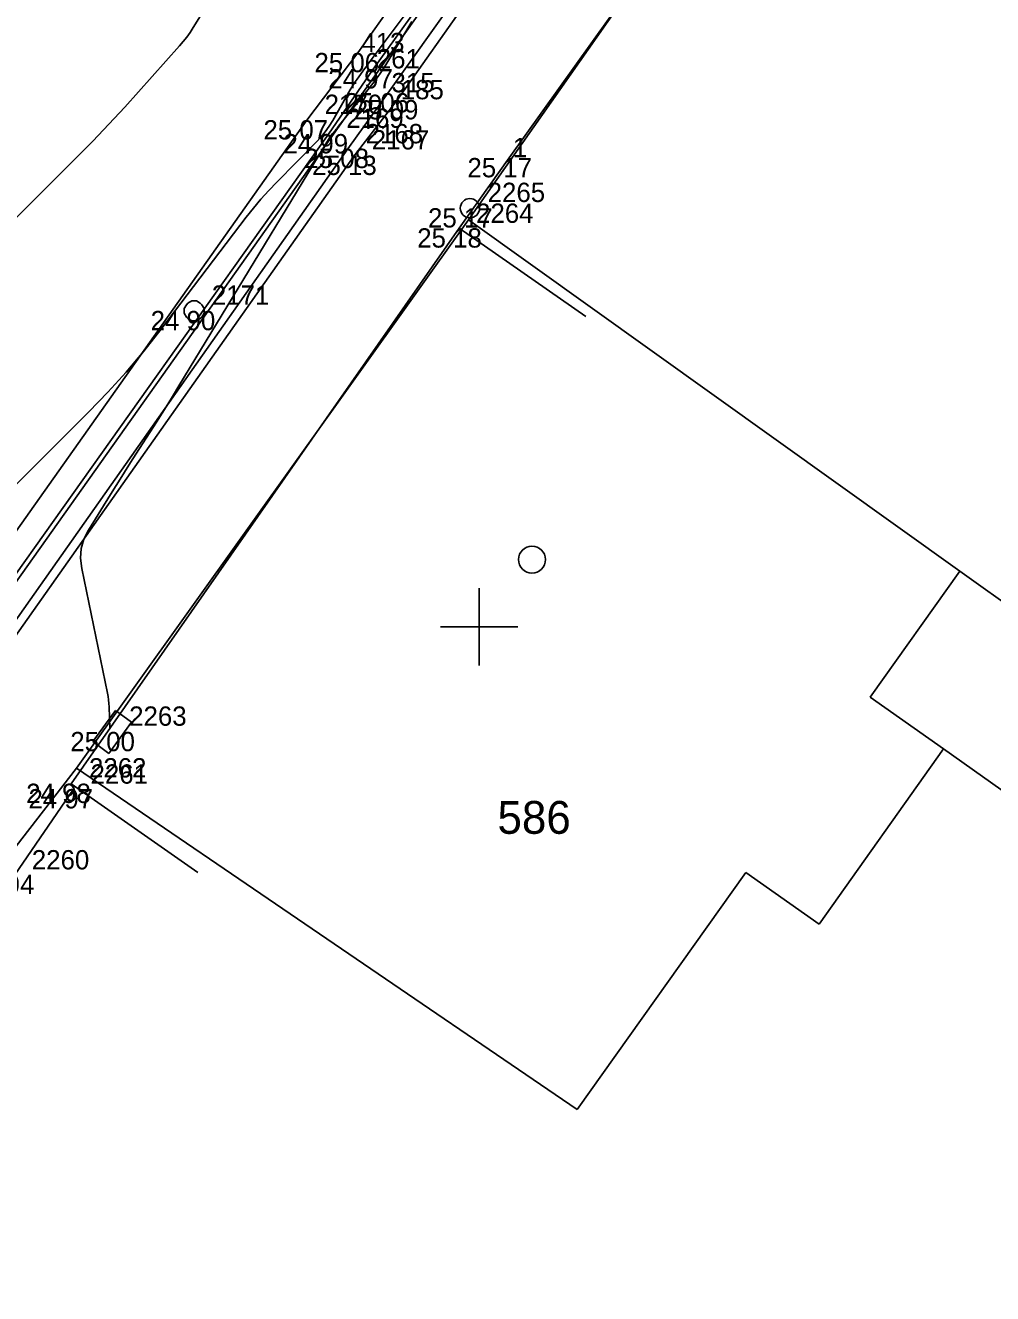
# Model space of a CAD drawing. Extents: x -702257 to -701487, y -1009871 to -1008841.
# Drawn here: x -701780.87 to -701768.35, y -1009433.63 to -1009417.21 of the extents above; entities that cross this region are included whole.
import ezdxf

# ---------------------------------------------------------------- set-up
doc = ezdxf.new("R2010")
doc.units = 0
for name, color, linetype in [('Ex_Major Contours', 7, 'Continuous'), ('Ex_Minor Contours', 7, 'Continuous'), ('Z_body', 7, 'Continuous'), ('Z_body_cisla', 7, 'Continuous'), ('Z_body_vysky_redukovane', 7, 'Continuous'), ('Z_budova', 7, 'Continuous'), ('Z_hektometricka_sit', 7, 'Continuous'), ('Z_hrany_paty', 7, 'Continuous'), ('Z_katastr_cisla_stavebni', 7, 'Continuous'), ('Z_katastr_hranice', 7, 'Continuous'), ('Z_katastr_vnitrni_kresba', 7, 'Continuous'), ('Z_katastr_znacky_budov', 7, 'Continuous'), ('Z_obruba', 7, 'Continuous'), ('Z_pilire', 7, 'Continuous'), ('Z_rozhranni', 7, 'Continuous'), ('Z_site_kanalizace_znaky', 7, 'Continuous'), ('Z_site_vodovod_znaky', 7, 'Continuous'), ('Z_vstupy', 7, 'Continuous'), ('Z_zlabek', 7, 'Continuous')]:
    doc.layers.add(name, color=color, linetype=linetype)

# ---------------------------------------------------------------- blocks, each defined once
blk = doc.blocks.new('POINT_DISPLAY')
blk.add_line((0, 0), (0, 0))
blk = doc.blocks.new('Z15')
blk.add_circle((0, 0), 0.125)
blk = doc.blocks.new('Z666')
for p, q in [((-0.25, 0.13), (-0.25, -0.13)), ((0.25, 0.13), (-0.25, 0.13)), ((0.25, -0.13), (0.25, 0.13)), ((-0.25, -0.13), (0.25, -0.13))]:
    blk.add_line(p, q)
blk = doc.blocks.new('Z614')
for p, q in [((-0.13, 0.03), (-0.1, 0.08)), ((-0.13, -0.03), (-0.13, 0.03)), ((-0.1, 0.08), (-0.08, 0.1)), ((-0.08, 0.1), (-0.03, 0.13)), ((-0.03, 0.13), (0.03, 0.13)), ((0.03, 0.13), (0.08, 0.1)), ((0.08, 0.1), (0.1, 0.08)), ((0.1, 0.08), (0.13, 0.03)), ((0.13, 0.03), (0.13, -0.03)), ((-0.1, -0.08), (-0.13, -0.03)), ((-0.08, -0.1), (-0.1, -0.08)), ((-0.03, -0.13), (-0.08, -0.1)), ((0.03, -0.13), (-0.03, -0.13)), ((0.08, -0.1), (0.03, -0.13)), ((0.1, -0.08), (0.08, -0.1)), ((0.13, -0.03), (0.1, -0.08))]:
    blk.add_line(p, q)

msp = doc.modelspace()

# ---------------------------------------------------------------- linework, layer by layer
at = {"layer": 'Ex_Major Contours'}
for points in [[(-701775.518, -1009416.481), (-701776.387, -1009417.644), (-701776.412, -1009417.677), (-701776.436, -1009417.71), (-701776.46, -1009417.744), (-701776.485, -1009417.777), (-701776.58, -1009417.911), (-701776.604, -1009417.945), (-701776.626, -1009417.979), (-701776.648, -1009418.014), (-701776.669, -1009418.049), (-701776.896, -1009418.443), (-701776.943, -1009418.518), (-701776.994, -1009418.591), (-701777.05, -1009418.659), (-701777.11, -1009418.725), (-701777.62, -1009419.242), (-701777.724, -1009419.351), (-701777.824, -1009419.463), (-701777.921, -1009419.579), (-701778.014, -1009419.697), (-701779.119, -1009421.152), (-701779.339, -1009421.43), (-701779.567, -1009421.701), (-701779.805, -1009421.963), (-701780.051, -1009422.218), (-701782.366, -1009424.524)], [(-701779.778, -1009426.311), (-701779.789, -1009426.037), (-701779.791, -1009425.992), (-701779.796, -1009425.946), (-701779.802, -1009425.901), (-701779.81, -1009425.857), (-701780.144, -1009424.243), (-701780.159, -1009424.112), (-701780.149, -1009423.986), (-701780.115, -1009423.864), (-701780.056, -1009423.746), (-701779.77, -1009423.285), (-701779.698, -1009423.17), (-701779.626, -1009423.055), (-701779.554, -1009422.94), (-701779.481, -1009422.826), (-701779.178, -1009422.351), (-701779.104, -1009422.234), (-701779.03, -1009422.116), (-701778.957, -1009421.998), (-701778.885, -1009421.879), (-701776.939, -1009418.668), (-701776.93, -1009418.655), (-701776.921, -1009418.642), (-701776.912, -1009418.629), (-701776.902, -1009418.617), (-701776.861, -1009418.568), (-701776.85, -1009418.556), (-701776.84, -1009418.544), (-701776.83, -1009418.532), (-701776.82, -1009418.52), (-701776.44, -1009418.049), (-701776.375, -1009417.965), (-701776.313, -1009417.879), (-701776.253, -1009417.791), (-701776.197, -1009417.702), (-701775.871, -1009417.161)]]:
    msp.add_lwpolyline(points, dxfattribs=at)
at = {"layer": 'Ex_Minor Contours'}
msp.add_lwpolyline([(-701778.544, -1009416.987), (-701778.701, -1009417.242), (-701778.742, -1009417.304), (-701778.785, -1009417.365), (-701778.831, -1009417.423), (-701778.88, -1009417.48), (-701779.588, -1009418.271), (-701779.723, -1009418.42), (-701779.861, -1009418.567), (-701780.001, -1009418.713), (-701780.143, -1009418.856), (-701782.494, -1009421.199)], dxfattribs=at)
at = {"layer": 'Z_budova'}
for p, q in [((-701774.61, -1009418.93), (-701770.19, -1009412.73)), ((-701774.61, -1009418.93), (-701775.26, -1009419.84)), ((-701780.28, -1009427.03), (-701775.26, -1009419.84)), ((-701775.26, -1009419.84), (-701773.62, -1009420.98)), ((-701780.28, -1009427.03), (-701778.64, -1009428.18))]:
    msp.add_line(p, q, dxfattribs=at)
at = {"layer": 'Z_hektometricka_sit'}
for p, q in [((-701775, -1009424.5), (-701775, -1009425.5)), ((-701775, -1009424.5), (-701775, -1009425.5)), ((-701775.5, -1009425), (-701774.5, -1009425)), ((-701775.5, -1009425), (-701774.5, -1009425))]:
    msp.add_line(p, q, dxfattribs=at)
at = {"layer": 'Z_hrany_paty'}
msp.add_line((-701771.79, -1009411.39), (-701776.37, -1009417.78), dxfattribs=at)
at = {"layer": 'Z_katastr_hranice'}
for p, q in [((-701769.49, -1009408.19), (-701878.35, -1009561.73)), ((-701770.02, -1009412.44), (-701775.14, -1009419.73)), ((-701775.14, -1009419.73), (-701780.21, -1009426.83)), ((-701775.14, -1009419.73), (-701768.78, -1009424.28)), ((-701768.78, -1009424.28), (-701765.61, -1009426.55)), ((-701780.21, -1009426.83), (-701784.01, -1009431.72))]:
    msp.add_line(p, q, dxfattribs=at)
at = {"layer": 'Z_katastr_vnitrni_kresba'}
for p, q in [((-701768.78, -1009424.28), (-701769.94, -1009425.91)), ((-701769.94, -1009425.91), (-701768.99, -1009426.58)), ((-701768.99, -1009426.58), (-701770.6, -1009428.85)), ((-701762.85, -1009430.94), (-701768.99, -1009426.58)), ((-701773.73, -1009431.25), (-701780.21, -1009426.83)), ((-701771.55, -1009428.18), (-701773.73, -1009431.25)), ((-701770.6, -1009428.85), (-701771.55, -1009428.18))]:
    msp.add_line(p, q, dxfattribs=at)
at = {"layer": 'Z_katastr_znacky_budov'}
msp.add_circle((-701774.317, -1009424.129), 0.175, dxfattribs=at)
at = {"layer": 'Z_obruba'}
for p, q in [((-701771.45, -1009411.65), (-701776.06, -1009418.18)), ((-701776.7, -1009418.81), (-701776.18, -1009418.09)), ((-701776.62, -1009418.9), (-701776.06, -1009418.18)), ((-701776.7, -1009418.81), (-701781.94, -1009426.25)), ((-701781.85, -1009426.32), (-701776.62, -1009418.9))]:
    msp.add_line(p, q, dxfattribs=at)
at = {"layer": 'Z_rozhranni'}
msp.add_line((-701771.51, -1009411.53), (-701776.18, -1009418.09), dxfattribs=at)
msp.add_line((-701771.51, -1009411.53), (-701776.18, -1009418.09), dxfattribs=at)
at = {"layer": 'Z_vstupy'}
msp.add_line((-701781.01, -1009428.21), (-701780.25, -1009427.1), dxfattribs=at)
at = {"layer": 'Z_zlabek'}
for p, q in [((-701772.07, -1009411.16), (-701776.57, -1009417.57)), ((-701772.07, -1009411.16), (-701776.57, -1009417.57)), ((-701777.23, -1009418.44), (-701776.57, -1009417.57)), ((-701776.95, -1009418.62), (-701776.37, -1009417.78)), ((-701777.23, -1009418.44), (-701782.53, -1009425.93)), ((-701782.25, -1009426.08), (-701776.95, -1009418.62))]:
    msp.add_line(p, q, dxfattribs=at)

# ---------------------------------------------------------------- block references
at = {"layer": 'Z_body'}
for p in [(-701776.57, -1009417.57), (-701776.37, -1009417.78), (-701776.18, -1009418.09), (-701776.06, -1009418.18), (-701777.23, -1009418.44), (-701776.95, -1009418.62), (-701776.7, -1009418.81), (-701776.62, -1009418.9), (-701774.61, -1009418.93), (-701775.12, -1009419.58), (-701775.26, -1009419.84), (-701778.69, -1009420.91), (-701779.75, -1009426.36), (-701780.28, -1009427.03), (-701780.25, -1009427.1)]:
    msp.add_blockref('POINT_DISPLAY', p, dxfattribs=at)
at = {"layer": 'Z_pilire', "rotation": 54}
msp.add_blockref('Z666', (-701779.75, -1009426.36), dxfattribs=at)
at = {"layer": 'Z_site_kanalizace_znaky'}
msp.add_blockref('Z15', (-701775.12, -1009419.58), dxfattribs=at)
at = {"layer": 'Z_site_vodovod_znaky'}
msp.add_blockref('Z614', (-701778.69, -1009420.91), dxfattribs=at)

# ---------------------------------------------------------------- texts
at = {"layer": 'Z_body_cisla'}
for s, p in [('413', (-701776.525, -1009417.56)), ('261', (-701776.325, -1009417.77)), ('315', (-701776.135, -1009418.08)), ('185', (-701776.015, -1009418.17)), ('2170', (-701777, -1009418.36)), ('2169', (-701776.72, -1009418.54)), ('2168', (-701776.47, -1009418.74)), ('2167', (-701776.39, -1009418.82)), ('1', (-701774.565, -1009418.92)), ('2265', (-701774.89, -1009419.5)), ('2264', (-701775.04, -1009419.77)), ('2171', (-701778.46, -1009420.83)), ('2263', (-701779.53, -1009426.28)), ('2262', (-701780.05, -1009426.95)), ('2261', (-701780.03, -1009427.03)), ('2260', (-701780.79, -1009428.14))]:
    msp.add_text(s, height=0.25, dxfattribs=at).set_placement(p)
at = {"layer": 'Z_body_vysky_redukovane'}
for s, p in [('25 06', (-701777.132, -1009417.82)), ('24 97', (-701776.953, -1009418.03)), ('25 06', (-701776.743, -1009418.34)), ('25 09', (-701776.623, -1009418.43)), ('25 07', (-701777.792, -1009418.69)), ('24 99', (-701777.533, -1009418.87)), ('25 08', (-701777.263, -1009419.06)), ('25 13', (-701777.162, -1009419.15)), ('25 17', (-701775.152, -1009419.18)), ('25 17', (-701775.662, -1009419.83)), ('25 18', (-701775.802, -1009420.09)), ('24 90', (-701779.252, -1009421.16)), ('25 00', (-701780.292, -1009426.61)), ('24 98', (-701780.863, -1009427.28)), ('24 97', (-701780.833, -1009427.35)), ('24 94', (-701781.593, -1009428.46))]:
    msp.add_text(s, height=0.25, dxfattribs=at).set_placement(p)
at = {"layer": 'Z_katastr_cisla_stavebni'}
msp.add_text('586', height=0.425, dxfattribs=at).set_placement((-701774.763, -1009427.679))

doc.saveas('drawing.dxf')
